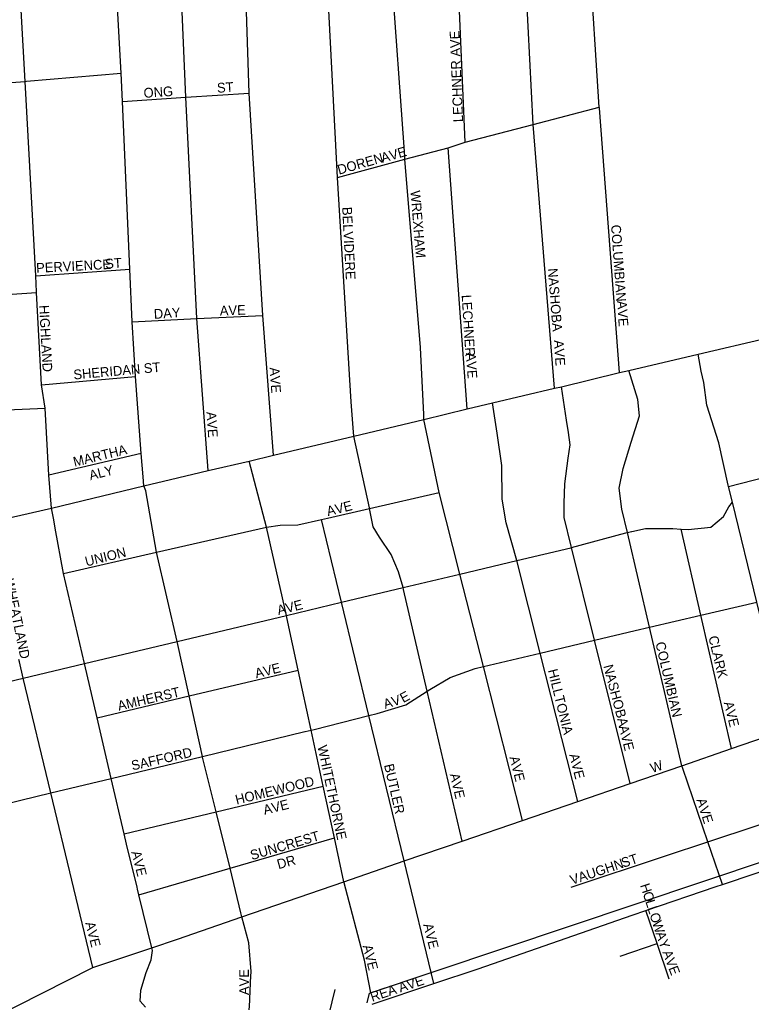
# Model space of a CAD drawing. Extents: x 0 to 34, y -6.2 to 22.
# Drawn here: x 3.469 to 4.183, y 16.473 to 17.432 of the extents above; entities that cross this region are included whole.
import ezdxf

# ---------------------------------------------------------------- set-up
doc = ezdxf.new("R2010")
doc.units = 0
for name, color, linetype in [('GM_X_City_Street', 7, 'Continuous'), ('GM_X_City_Street_Text', 7, 'Continuous'), ('GM_X_Corporation', 7, 'Continuous'), ('GM_X_Township_Subdivision', 7, 'Continuous'), ('GM_X_Township_Subdivision_Text', 7, 'Continuous')]:
    doc.layers.add(name, color=color, linetype=linetype)

msp = doc.modelspace()

# ---------------------------------------------------------------- linework, layer by layer
at = {"layer": 'GM_X_City_Street'}
for points in [[(3.90388, 17.31219), (3.89634, 17.48617), (3.89331, 17.55616), (3.89342, 17.59328), (3.8922, 17.64298)], [(3.71672, 17.0066), (3.70626, 17.14315), (3.69312, 17.36027), (3.68594, 17.57947), (3.68558, 17.58644), (3.68495, 17.6282)], [(3.79467, 17.03337), (3.79267, 17.05888), (3.77918, 17.27783), (3.7702, 17.45378), (3.76895, 17.47807), (3.76527, 17.55002), (3.76535, 17.5845), (3.76326, 17.63239)], [(3.58955, 16.98558), (3.58766, 17.00841), (3.58197, 17.08342), (3.57898, 17.13695), (3.5767, 17.18833), (3.56944, 17.35201), (3.56821, 17.3797), (3.5549, 17.61941)], [(3.65293, 16.99164), (3.64203, 17.14002), (3.63137, 17.35614), (3.62141, 17.58372), (3.61943, 17.62361)], [(3.5038, 16.93531), (3.50234, 16.94347), (3.5002, 16.95498), (3.49757, 16.98719), (3.49395, 17.05246), (3.49041, 17.07527), (3.48556, 17.16543), (3.48552, 17.16627), (3.48466, 17.18181), (3.47426, 17.37161), (3.46853, 17.47619), (3.46421, 17.61462)], [(4.03495, 17.34554), (4.03488, 17.34659), (4.02532, 17.49464)], [(3.84499, 17.29873), (3.83169, 17.48304)], [(3.99111, 17.07203), (3.97045, 17.32967), (3.96213, 17.48934)], [(3.35546, 17.36288), (3.41483, 17.36724), (3.47426, 17.37161), (3.4757, 17.37171), (3.56821, 17.3797)], [(3.56944, 17.35201), (3.63137, 17.35614), (3.69312, 17.36027)], [(3.77918, 17.27783), (3.84521, 17.29556), (3.88741, 17.3069), (3.90388, 17.31219), (3.97045, 17.32967), (4.03488, 17.34659)], [(4.05473, 17.08732), (4.03496, 17.34548), (4.03495, 17.34554)], [(3.86345, 17.04657), (3.86025, 17.11182), (3.84521, 17.29556), (3.84517, 17.29609), (3.84503, 17.29805), (3.84499, 17.29873)], [(3.90579, 17.05181), (3.88741, 17.3069)], [(3.48466, 17.18181), (3.5767, 17.18833)], [(3.30004, 17.15352), (3.36591, 17.15775), (3.42307, 17.16142), (3.48556, 17.16543)], [(3.57898, 17.13695), (3.64203, 17.14002), (3.70626, 17.14315)], [(3.43978, 16.94123), (3.5002, 16.95498), (3.59029, 16.97667), (3.61623, 16.98299), (3.65293, 16.99164), (3.69321, 17.00101), (3.71672, 17.0066), (3.79531, 17.02517), (3.86369, 17.04161), (3.90579, 17.05181), (3.93061, 17.05789), (3.99111, 17.07203), (3.99785, 17.07351), (4.05473, 17.08732), (4.06378, 17.08929), (4.13135, 17.10524), (4.1981, 17.12103)], [(4.22049, 16.73355), (4.2204, 16.73392), (4.21912, 16.73913), (4.18857, 16.86328), (4.16492, 16.96085), (4.16119, 16.97623), (4.16086, 16.97759), (4.15161, 17.01885), (4.13997, 17.05562), (4.1371, 17.07762), (4.13447, 17.0888), (4.13135, 17.10524)], [(4.11644, 16.70094), (4.11554, 16.70358), (4.08401, 16.83869), (4.0624, 16.93132), (4.05697, 16.95391), (4.05443, 16.97449), (4.05831, 16.99378), (4.06616, 17.01943), (4.074, 17.04508), (4.07249, 17.06107), (4.06378, 17.08929)], [(3.49041, 17.07527), (3.58197, 17.08342)], [(4.06492, 16.68621), (4.03024, 16.82603), (4.00779, 16.91658), (4.00747, 16.91788), (4.00054, 16.94579), (4.00051, 16.95985), (4.00135, 16.97883), (4.00462, 17.00383), (4.00645, 17.01671), (4.00485, 17.02891), (4.00286, 17.04074), (3.99785, 17.07351)], [(4.16119, 16.97623), (4.22316, 16.99213), (4.28889, 17.00899), (4.34316, 17.02291), (4.3844, 17.03324), (4.43854, 17.04681), (4.50292, 17.06295)], [(3.30664, 17.03928), (3.37207, 17.0445), (3.43378, 17.05), (3.49395, 17.05246)], [(4.01392, 16.66871), (3.97724, 16.81353), (3.95436, 16.90383), (3.94383, 16.94072), (3.9402, 16.96361), (3.93987, 16.99668), (3.93533, 17.02833), (3.93061, 17.05789)], [(3.95994, 16.65018), (3.92174, 16.80045), (3.89883, 16.89061), (3.87858, 16.97031), (3.86369, 17.04161), (3.86345, 17.04657)], [(3.90113, 16.63), (3.86699, 16.77634), (3.84385, 16.87553), (3.84332, 16.87739), (3.83895, 16.89275), (3.83177, 16.90965), (3.8204, 16.92665), (3.8142, 16.93668), (3.8106, 16.95475), (3.81047, 16.95539), (3.79531, 17.02517), (3.79467, 17.03337)], [(3.58766, 17.00841), (3.49757, 16.98719)], [(3.78545, 16.5903), (3.77627, 16.63298), (3.76541, 16.68352), (3.75364, 16.73826), (3.74103, 16.79694), (3.72999, 16.8483), (3.72953, 16.8503), (3.70999, 16.93654), (3.69321, 17.00101)], [(3.68505, 16.55995), (3.67438, 16.60335), (3.66083, 16.65845), (3.64766, 16.71199), (3.64751, 16.71267), (3.6345, 16.77162), (3.62273, 16.82487), (3.6027, 16.91208), (3.5921, 16.97191), (3.59029, 16.97667), (3.58955, 16.98558)], [(3.51172, 16.89133), (3.6027, 16.91208), (3.70999, 16.93654), (3.72345, 16.93852), (3.74055, 16.93886), (3.76355, 16.94402), (3.76958, 16.94537), (3.8106, 16.95475), (3.87858, 16.97031)], [(4.06645, 16.93219), (4.06669, 16.93224), (4.08006, 16.93511), (4.10665, 16.93522), (4.11468, 16.93461), (4.12182, 16.93408), (4.14391, 16.93658), (4.15632, 16.94692), (4.16148, 16.95629), (4.16492, 16.96085)], [(3.87337, 16.49083), (3.84437, 16.61052), (3.80996, 16.75249), (3.78317, 16.86307), (3.76355, 16.94402)], [(3.58409, 16.58287), (3.58359, 16.58494), (3.57341, 16.62678), (3.57104, 16.63693), (3.55839, 16.69118), (3.54462, 16.75025), (3.53224, 16.80333), (3.51172, 16.89133), (3.5038, 16.93531)], [(3.78545, 16.5903), (3.84437, 16.61052), (3.90113, 16.63), (3.95994, 16.65018), (4.01392, 16.66871), (4.06492, 16.68621), (4.11554, 16.70358), (4.16413, 16.72026), (4.21912, 16.73913), (4.27803, 16.75934), (4.34104, 16.78097), (4.40339, 16.80237), (4.45455, 16.81993), (4.53649, 16.84805), (4.78982, 16.93499), (4.79354, 16.93627), (4.80958, 16.94143)], [(4.16413, 16.72026), (4.1341, 16.85047), (4.11468, 16.93461)], [(3.15792, 16.7142), (3.22734, 16.73073), (3.29313, 16.7464), (3.35105, 16.76018), (3.41343, 16.77504), (3.4725, 16.7891), (3.53224, 16.80333), (3.62273, 16.82487), (3.72953, 16.8503), (3.78317, 16.86307), (3.84332, 16.87739), (3.89883, 16.89061), (3.95436, 16.90383), (4.00704, 16.91637), (4.00779, 16.91658), (4.06096, 16.93101), (4.0624, 16.93132), (4.06645, 16.93219)], [(3.74753, 16.73678), (3.74788, 16.73686), (3.75364, 16.73826), (3.75657, 16.73896), (3.80996, 16.75249), (3.81811, 16.75455), (3.84605, 16.76299), (3.86699, 16.77634), (3.86958, 16.77799), (3.88924, 16.78967), (3.91377, 16.79857), (3.92174, 16.80045), (3.97724, 16.81353), (4.03024, 16.82603), (4.07003, 16.83541), (4.08401, 16.83869), (4.1341, 16.85047), (4.18857, 16.86328)], [(3.54051, 16.50645), (3.49948, 16.67698), (3.4725, 16.7891), (3.46871, 16.8049), (3.46821, 16.80723)], [(3.54462, 16.75025), (3.6345, 16.77162), (3.74103, 16.79694)], [(3.38058, 16.64831), (3.38067, 16.64833), (3.43937, 16.66248), (3.49948, 16.67698), (3.55839, 16.69118), (3.64751, 16.71267), (3.74753, 16.73678)], [(4.15528, 16.58755), (4.141, 16.62924), (4.11651, 16.70075), (4.11644, 16.70094)], [(3.57104, 16.63693), (3.66083, 16.65845), (3.76541, 16.68352)], [(4.09968, 16.61556), (4.09969, 16.61557), (4.141, 16.62924), (4.23824, 16.66142)], [(3.5854, 16.57747), (3.67438, 16.60335), (3.77627, 16.63298)], [(4.00732, 16.58499), (4.09968, 16.61556)], [(2.7729, 16.55191), (2.8337, 16.54354), (2.83564, 16.54326), (2.89094, 16.53547), (2.94504, 16.52784), (2.94702, 16.52741), (3.01237, 16.51308), (3.08399, 16.49685), (3.15398, 16.48197), (3.22567, 16.4662), (3.22737, 16.4658), (3.29673, 16.4497), (3.36258, 16.4344), (3.38159, 16.43116), (3.38728, 16.43045), (3.39296, 16.43202), (3.54051, 16.50645), (3.598, 16.52567), (3.62316, 16.53408), (3.68606, 16.55587), (3.78545, 16.5903)], [(3.81184, 16.48185), (3.80578, 16.51354), (3.78571, 16.58933), (3.78545, 16.5903)], [(3.59179, 16.46765), (3.58677, 16.47368), (3.5874, 16.48431), (3.59239, 16.50167), (3.59724, 16.51409), (3.59861, 16.52318), (3.598, 16.52567), (3.5854, 16.57747), (3.58409, 16.58287)], [(3.69446, 16.4916), (3.69451, 16.4926), (3.69497, 16.50258), (3.69262, 16.53075), (3.68606, 16.55587), (3.68505, 16.55995)], [(3.62499, 16.17214), (3.65713, 16.30745), (3.67213, 16.37061), (3.68807, 16.43776), (3.68878, 16.44179), (3.69336, 16.46765), (3.69446, 16.4916)], [(3.75756, 16.40525), (3.76172, 16.42234), (3.76235, 16.42493), (3.77697, 16.48498)]]:
    msp.add_lwpolyline(points, dxfattribs=at)
at = {"layer": 'GM_X_Corporation'}
msp.add_lwpolyline([(3.80841, 16.47214), (3.81069, 16.48137), (4.26626, 16.63424)], dxfattribs=at)
at = {"layer": 'GM_X_Township_Subdivision'}
for points in [[(4.14908, 16.58546), (4.14912, 16.58547), (4.15528, 16.58755), (4.25188, 16.62017)], [(3.81303, 16.47069), (3.87337, 16.49083), (3.91655, 16.50525), (4.06691, 16.55771), (4.08044, 16.56228), (4.14908, 16.58546)], [(4.10324, 16.49509), (4.09146, 16.5298), (4.08044, 16.56228)], [(4.05521, 16.5175), (4.09146, 16.5298)]]:
    msp.add_lwpolyline(points, dxfattribs=at)

# ---------------------------------------------------------------- texts
at = {"layer": 'GM_X_City_Street_Text'}
for s, height, rotation, p in [('LECHNER AVE', 0.0094697, 92.3869, (3.90196, 17.33204)), ('ONG', 0.00947, 3.81214, (3.59029, 17.35556)), ('ST', 0.00947, 3.57378, (3.66197, 17.36056)), ('AVE', 0.00947, 15.94436, (3.82326, 17.29216)), ('DOREN', 0.00947, 15.78209, (3.78076, 17.2805)), ('WREXHAM', 0.00947, 274.69624, (3.85052, 17.26476)), ('BELVIDERE', 0.00947, 272.97495, (3.78385, 17.24888)), ('COLUMBIAN', 0.00947, 274.086, (4.04636, 17.23141)), ('PERVIENCE', 0.00947, 3.01399, (3.48532, 17.18473)), ('ST', 0.00947, 3.57378, (3.5528, 17.18889)), ('NASHOBA', 0.00947, 274.26572, (3.98469, 17.18892)), ('LECHNER', 0.00947, 273.57783, (3.90052, 17.16306)), ('AVE', 0.00947, 273.95063, (4.05219, 17.15724)), ('HIGHLAND', 0.00947, 273.13473, (3.48802, 17.15305)), ('DAY', 0.00947, 3.81214, (3.60029, 17.13973)), ('AVE', 0.00947, 1.9739, (3.66452, 17.14306)), ('AVE', 0.00947, 273.94312, (3.99052, 17.11891)), ('AVE', 0.00947, 273.94312, (3.90469, 17.10641)), ('SHERIDAN ST', 0.0094697, 5.08164, (3.52192, 17.08056)), ('AVE', 0.00947, 273.94261, (3.71302, 17.09224)), ('AVE', 0.00947, 273.94312, (3.65136, 17.04891)), ('MARTHA', 0.00947, 13.56982, (3.52252, 16.9954)), ('ALY', 0.00947, 14.03624, (3.5381, 16.98221)), ('AVE', 0.00947, 14.03624, (3.76998, 16.94718)), ('UNION', 0.00947, 14.03274, (3.53415, 16.89802)), ('WHEATLAND', 0.00947, 281.69012, (3.45382, 16.88498)), ('AVE', 0.00947, 14.03624, (3.72165, 16.85052)), ('CLARK', 0.00947, 283.44667, (4.14131, 16.8292)), ('COLUMBIAN', 0.00947, 283.0462, (4.08965, 16.82336)), ('AVE', 0.00947, 14.03624, (3.69998, 16.78885)), ('NASHOBA', 0.00947, 284.65879, (4.0388, 16.8009)), ('HILLTONIA', 0.00947, 283.84942, (3.98464, 16.79671)), ('AMHERST', 0.00947, 13.19349, (3.56584, 16.75718)), ('V', 0.00947, 17.54402, (3.83375, 16.76136)), ('E', 0.00947, 28.08707, (3.84345, 16.76461)), ('A', 0.00947, 17.53653, (3.8258, 16.75885)), ('AVE', 0.00947, 284.03625, (4.15631, 16.76505)), ('AVE', 0.00947, 284.03625, (4.05381, 16.74172)), ('WHITETHORNE', 0.0094697, 281.97575, (3.75966, 16.72249)), ('SAFFORD', 0.00947, 12.92577, (3.57918, 16.69885)), ('AVE', 0.00947, 284.03625, (4.00547, 16.71422)), ('BUTLER', 0.00947, 282.99524, (3.82465, 16.70419)), ('AVE', 0.00947, 284.03625, (3.94714, 16.71172)), ('W', 0.00947, 18.44588, (4.08651, 16.69631)), ('AVE', 0.00947, 283.57069, (3.88881, 16.69504)), ('HOMEWOOD', 0.00947, 13.70776, (3.68083, 16.66552)), ('AVE', 0.00947, 14.03624, (3.7081, 16.65554)), ('AVE', 0.00947, 287.81687, (4.12961, 16.67017)), ('SUNCREST', 0.00947, 16.38971, (3.69574, 16.61133)), ('AVE', 0.00947, 284.03625, (3.57797, 16.61922)), ('ST', 0.00947, 18.43932, (4.05818, 16.60381)), ('DR', 0.00947, 15.52599, (3.72175, 16.60247)), ('VAUGHN', 0.00947, 18.4361, (4.00818, 16.58715)), ('AVE', 0.00947, 284.03625, (3.53298, 16.55005)), ('AVE', 0.00947, 284.03625, (3.86298, 16.54839)), ('AVE', 0.00947, 284.03625, (3.80381, 16.52755)), ('AVE', 0.00947, 90, (3.6928, 16.47962))]:
    msp.add_text(s, height=height, rotation=rotation, dxfattribs=at).set_placement(p)
at = {"layer": 'GM_X_Township_Subdivision_Text'}
for s, rotation, p in [('H', 287.93037, (4.07461, 16.58683)), ('O', 287.94989, (4.07717, 16.5789)), ('L', 287.94189, (4.07974, 16.57097)), ('L', 287.94189, (4.08179, 16.56463)), ('O', 287.95116, (4.08385, 16.55829)), ('W', 287.92981, (4.08642, 16.55036)), ('A', 288.12781, (4.08976, 16.54002)), ('Y', 290.16608, (4.09247, 16.53175)), ('A', 291.02939, (4.09629, 16.52145)), ('V', 291.04413, (4.09929, 16.51367)), ('E', 291.05087, (4.10228, 16.50589)), ('AVE', 18.43252, (3.84068, 16.48214)), ('REA', 18.4398, (3.81318, 16.47298))]:
    msp.add_text(s, height=0.00947, rotation=rotation, dxfattribs=at).set_placement(p)

doc.saveas('drawing.dxf')
